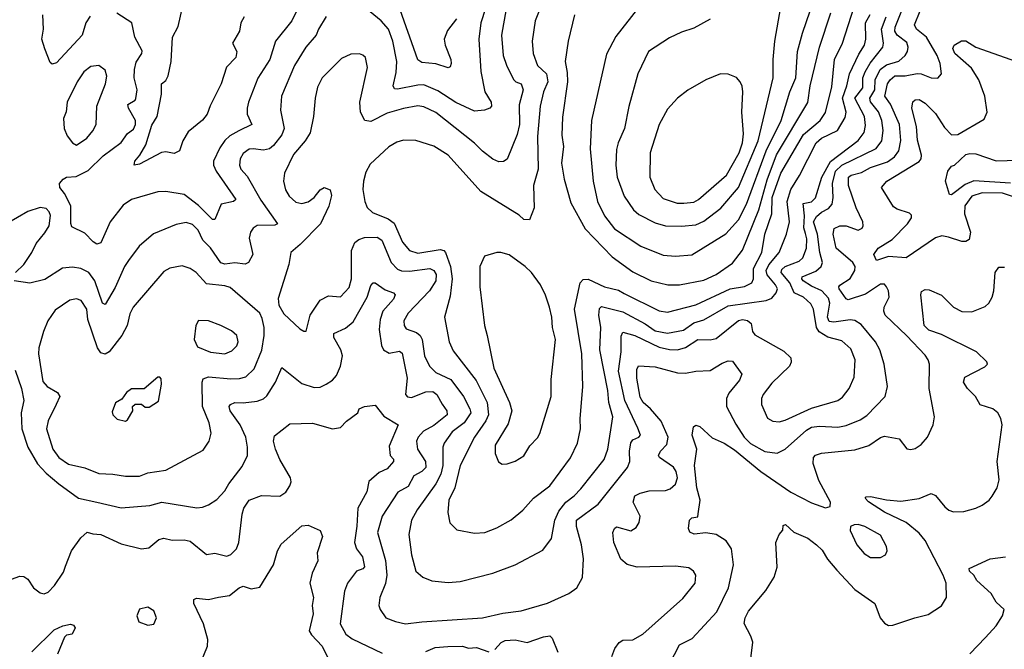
# Model space of a CAD drawing. Extents: x 1550320 to 1685906, y 509093 to 640511.
# Tile 301 of 532: x 1657505 to 1662355, y 543440 to 546541. Entities that reach past the tile are written whole.
import ezdxf

# ---------------------------------------------------------------- set-up
doc = ezdxf.new("R2010")
doc.units = 0

msp = doc.modelspace()

# ---------------------------------------------------------------- linework, layer by layer
at = {"layer": '0CON20XD'}
for points in [[(1658926.9, 546705), (1658844.8, 546535.2), (1658764.7, 546435.3), (1658736.9, 546345), (1658677.4, 546252.6), (1658632.1, 546135), (1658624.5, 546105), (1658625.5, 546075), (1658648.1, 546025), (1658583.4, 545993.4), (1658540.4, 545969.6), (1658514.3, 545945.7), (1658489.9, 545910.1), (1658459.6, 545845), (1658459.7, 545825), (1658471.6, 545795), (1658568.6, 545655), (1658557.5, 545645), (1658497.1, 545632.9), (1658465, 545556.2), (1658455, 545557.1), (1658385.9, 545625.9), (1658315, 545680.3), (1658225, 545695.4), (1658185, 545692.9), (1658055.3, 545654.7), (1658015, 545627.7), (1657949.7, 545545), (1657905, 545442), (1657885, 545436), (1657866.6, 545446.6), (1657825, 545489.5), (1657761.1, 545521.1), (1657756.4, 545536.4), (1657756.5, 545625), (1657725, 545685.5), (1657702.5, 545715), (1657700, 545735), (1657718.6, 545755), (1657735.3, 545764.7), (1657781.9, 545768.1), (1657841.6, 545798.4), (1657915, 545870.9), (1658005, 545935.6), (1658035, 545980.6), (1658065, 546001.2), (1658075.2, 546025), (1658074.8, 546045), (1658040.9, 546105), (1658036.5, 546123.5), (1658072.9, 546145), (1658076.7, 546153.3), (1658083.6, 546196.4), (1658068, 546255), (1658069.6, 546295), (1658078.3, 546331.7), (1658106, 546375), (1658107.7, 546387.7), (1658072.5, 546455), (1658056.1, 546526.1), (1657982.9, 546572.9)], [(1659822.3, 546667.7), (1659776.2, 546525), (1659766.7, 546445), (1659775.4, 546285.4), (1659795.6, 546185), (1659827.1, 546135), (1659829.2, 546115), (1659820, 546105), (1659793.9, 546096.1), (1659745, 546090.4), (1659653.4, 546133.4), (1659565, 546191.2), (1659495, 546220.3), (1659465, 546219.3), (1659365, 546198.2), (1659350.4, 546200.4), (1659344.6, 546215), (1659358.8, 546281.2), (1659362.4, 546335), (1659342.2, 546435), (1659321.2, 546495), (1659285, 546536.2), (1659176.9, 546625)], [(1658610.5, 546555), (1658594.4, 546525), (1658586.9, 546485), (1658552.5, 546425), (1658574.4, 546384.4), (1658568.5, 546355), (1658522.8, 546307.2), (1658496.5, 546225), (1658442.8, 546117.2), (1658428.1, 546075), (1658405, 546045.6), (1658335, 545988.8), (1658308.6, 545945), (1658292.5, 545895), (1658265, 545881.2), (1658225, 545890), (1658202.3, 545887.7), (1658095, 545829.1), (1658068.8, 545825), (1658071.2, 545845), (1658096.5, 545873.5), (1658125.4, 545925), (1658155, 546020.8), (1658181.3, 546065), (1658203.4, 546175), (1658202.5, 546225), (1658225, 546242.2), (1658235.9, 546264.1), (1658250, 546335), (1658257.5, 546455), (1658285, 546508.1), (1658311.9, 546625)], [(1660095.4, 546664.6), (1660044.3, 546535), (1660029.1, 546435), (1660034, 546374), (1660055.4, 546315), (1660099.2, 546275), (1660106.4, 546235), (1660084.2, 546185), (1660068.9, 546115), (1660054.7, 545965), (1660059.2, 545805), (1660035.6, 545725), (1660038.9, 545615), (1660015.5, 545554.5), (1659987.1, 545557.1), (1659965, 545578.8), (1659775.3, 545695.3), (1659615, 545874.4), (1659545, 545918.1), (1659456.2, 545946.2), (1659395, 545947.3), (1659361.9, 545938.1), (1659322.9, 545915), (1659231.2, 545828.8), (1659209.9, 545790.1), (1659198.7, 545745), (1659195.4, 545704.6), (1659204.6, 545645), (1659216.6, 545616.6), (1659242.1, 545592.1), (1659319.7, 545559.7), (1659348.4, 545538.4), (1659390.3, 545445), (1659425, 545404), (1659465, 545390.3), (1659575, 545409.8), (1659594.4, 545404.4), (1659602.6, 545395), (1659626.8, 545325), (1659635.6, 545265), (1659625, 545180), (1659597.9, 545075), (1659620, 544955), (1659640.5, 544910.5), (1659753.5, 544763.5), (1659807.5, 544655), (1659813.9, 544595), (1659800.5, 544565), (1659744.8, 544485.2), (1659675, 544344.4), (1659647.3, 544235), (1659618.4, 544175), (1659614, 544114), (1659623.3, 544063.3), (1659657.6, 544027.6), (1659745, 544011.2)], [(1659900.4, 546595), (1659877.3, 546465), (1659886.7, 546365), (1659902.6, 546317.4), (1659936.8, 546246.8), (1659948.6, 546235), (1659975, 546224.4), (1659984.1, 546195), (1659965, 546122.5), (1659967.2, 546025), (1659955.3, 545975), (1659905.9, 545854.1), (1659887.4, 545842.6), (1659865, 545840.5), (1659835, 545854.5), (1659783.6, 545893.6), (1659745, 545933.6), (1659555, 546083.6), (1659495, 546112.1), (1659465, 546116), (1659395, 546103.7), (1659315, 546080), (1659235, 546039.1), (1659204.8, 546044.8), (1659182.7, 546085), (1659179.6, 546135), (1659217.8, 546305), (1659207.5, 546355), (1659195, 546367.1), (1659177.7, 546372.3), (1659135, 546371.4), (1659089.3, 546350.7), (1658995, 546254), (1658971.9, 546208.1), (1658959.5, 546155), (1658951.8, 546065), (1658935.4, 545984.6), (1658911.1, 545945), (1658853.5, 545876.5), (1658808.8, 545785), (1658803.3, 545745), (1658813.6, 545703.6), (1658831.2, 545671.2), (1658865, 545641.8), (1658895, 545635.4), (1658926.3, 545643.7), (1658955.5, 545665), (1658985, 545702.9), (1659005, 545714.3), (1659033.6, 545703.6), (1659041.2, 545675), (1659027.5, 545622.5), (1658985.5, 545535), (1658886.6, 545433.4), (1658840, 545395), (1658830, 545335), (1658777.1, 545167.1), (1658780.8, 545135), (1658805, 545092), (1658885, 545017.5), (1658905, 545006.2), (1658915, 545007.5), (1658936.1, 545085), (1658985, 545158.9), (1659025, 545180.8), (1659085, 545175.7), (1659128, 545222), (1659138.8, 545265), (1659138.4, 545405), (1659155, 545443.8), (1659175, 545458.8), (1659202.3, 545467.7), (1659265, 545470.3), (1659287.6, 545455), (1659334.1, 545345), (1659365, 545312.5), (1659385, 545304.2), (1659425, 545301.6), (1659525, 545315.8), (1659544.6, 545305), (1659555.8, 545285.8), (1659555.2, 545255), (1659523.3, 545205), (1659417.5, 545095), (1659397, 545057), (1659397.8, 545035), (1659408.3, 545018.3), (1659459.7, 544999.7), (1659477.9, 544985), (1659487.6, 544965), (1659498.1, 544885), (1659522.9, 544835), (1659555, 544803.5), (1659628.9, 544768.9), (1659690.6, 544685), (1659722.2, 544625), (1659726.7, 544605), (1659694.2, 544555.8), (1659635, 544511.1), (1659596.2, 544455), (1659589.6, 544435), (1659589.6, 544345), (1659578.4, 544301.6), (1659555, 544255.4), (1659462.9, 544127.1), (1659434.6, 544075), (1659421.8, 544005), (1659434.6, 543904.6), (1659455.8, 543825), (1659490, 543795), (1659535, 543777.1), (1659615, 543768.1)], [(1659656.5, 546545), (1659612.7, 546487.3), (1659595.6, 546445), (1659599.6, 546415), (1659628.2, 546345), (1659630.6, 546325), (1659625, 546308.8), (1659615, 546303.3), (1659555, 546324.5), (1659485, 546330), (1659465, 546342.9), (1659368.3, 546618.3)], [(1659745, 544011.2), (1659795, 544014.5), (1659855, 544038.6), (1659925, 544076.9), (1659982.9, 544125), (1660036, 544184), (1660115.2, 544244.8), (1660217.7, 544382.3), (1660252.9, 544455), (1660267.3, 544525), (1660265.4, 544575.4), (1660278.5, 544735), (1660273.2, 544895), (1660238, 545115), (1660264.7, 545245.3), (1660279.4, 545260.6), (1660305, 545262.6), (1660385, 545226), (1660455, 545208.6), (1660481.7, 545191.7), (1660655, 545107.3), (1660695, 545099.6), (1660835, 545135.8), (1661005, 545214.8), (1661075, 545227.5), (1661110.9, 545245), (1661119.2, 545265), (1661118.8, 545315), (1661160.8, 545395), (1661174.8, 545485.2), (1661209.7, 545585), (1661211.5, 545665), (1661253.1, 545785), (1661364.9, 545975.1), (1661448.1, 546045), (1661474.5, 546084.5), (1661505, 546210), (1661518.4, 546345), (1661558.3, 546425), (1661615.2, 546604.8)], [(1660548.6, 546595), (1660441.1, 546458.9), (1660395, 546371.2), (1660321.8, 546045), (1660315.4, 545905), (1660329.3, 545745), (1660351.5, 545645), (1660385, 545575.5), (1660435, 545510.9), (1660565, 545425.4), (1660675, 545381.2), (1660735, 545375.5)], [(1660422.1, 543405), (1660436.9, 543443.1), (1660456.9, 543473.1), (1660475.5, 543484.5), (1660525, 543486.5), (1660574.2, 543515), (1660770.5, 543689.5), (1660831.9, 543765), (1660835.5, 543805.5), (1660824, 543825), (1660800.3, 543840.3), (1660735, 543849.4), (1660545.4, 543844.6), (1660497.3, 543857.3), (1660465, 543882.9), (1660431.5, 543965), (1660425.6, 544015), (1660434.2, 544035), (1660445, 544042.5), (1660515, 544023.1), (1660540.8, 544039.2), (1660555.5, 544065), (1660560.4, 544095), (1660526.2, 544165), (1660534.4, 544195), (1660561.5, 544208.5), (1660605, 544219.6), (1660685, 544221.5), (1660709.4, 544230.6), (1660735, 544252.9), (1660745.3, 544285), (1660738.1, 544315), (1660725, 544337.1), (1660656, 544385), (1660650.8, 544395), (1660660.9, 544415), (1660691.5, 544448.5), (1660698.4, 544485), (1660665, 544563.8), (1660611.8, 544625), (1660576.2, 544656.2), (1660561.2, 544681.2), (1660544.4, 544775.6), (1660545, 544817.5), (1660553.2, 544836.8), (1660635, 544830.8), (1660745, 544800.8), (1660785, 544800), (1660835, 544810.4), (1660905, 544813.2), (1660965, 544849.2), (1660995, 544860), (1661015, 544858.6), (1661061.4, 544795), (1661049.5, 544765), (1660998.1, 544701.9), (1660985.5, 544675), (1660986.7, 544635), (1661032.1, 544547.9), (1661072.8, 544485), (1661105, 544453.3), (1661175, 544414.7), (1661235, 544405.4), (1661275, 544425.4), (1661380.5, 544519.5), (1661405, 544533.3), (1661445, 544539.5), (1661535, 544533.3), (1661575, 544542), (1661645, 544569.6), (1661677.9, 544592.1), (1661768.6, 544685), (1661779.4, 544735), (1661763.3, 544845), (1661741.1, 544915), (1661720.8, 544955), (1661649, 545039), (1661618.9, 545058.9), (1661595, 545063.2), (1661515, 545051.6), (1661491.8, 545055), (1661483.8, 545075), (1661494.8, 545145), (1661489.1, 545169.1), (1661456.3, 545205), (1661405, 545229.2), (1661364.1, 545255), (1661356.8, 545265), (1661359.5, 545275), (1661427.1, 545302.9), (1661452, 545325), (1661459.7, 545345), (1661445.6, 545395), (1661435.1, 545485), (1661414.5, 545545.5), (1661429, 545571), (1661455, 545593.3), (1661489, 545611), (1661506.9, 545633.1), (1661512.2, 545665), (1661507.6, 545735), (1661523.3, 545795), (1661553.8, 545825), (1661723, 545907), (1661751.2, 545945), (1661758.3, 545995), (1661751, 546045), (1661735, 546087.7), (1661695.8, 546135.8), (1661691.8, 546155), (1661716.2, 546195), (1661718.5, 546245), (1661743, 546295), (1661775, 546319.5), (1661835, 546336.5), (1661865.6, 546364.4), (1661877.6, 546385), (1661881.2, 546405), (1661875, 546428.2), (1661826.7, 546465), (1661815.2, 546485), (1661816.5, 546505), (1661853.9, 546595)], [(1660705, 543366.7), (1660755, 543462), (1660817, 543493), (1660938.9, 543625), (1660996.8, 543743.2), (1661020.3, 543855), (1661011.4, 543935), (1660985, 543974.6), (1660935.7, 544005.7), (1660885, 544014.1), (1660826.9, 544006.9), (1660805.9, 544015.9), (1660799.6, 544035), (1660804.1, 544075.9), (1660815, 544087.3), (1660845, 544092.5), (1660847.1, 544107.1), (1660857.1, 544175), (1660840.3, 544235), (1660829.2, 544345), (1660840, 544425), (1660817.1, 544495), (1660824.2, 544535.8), (1660835, 544543.3), (1660855, 544537.5), (1660915, 544482.2), (1660975, 544454.6), (1661025, 544422.5), (1661155, 544315.8), (1661303.9, 544213.9), (1661405, 544161.4), (1661473.6, 544136.4), (1661496.4, 544143.6), (1661498.8, 544165), (1661440.5, 544270.5), (1661413.1, 544355), (1661415.5, 544384.5), (1661424.6, 544395.4), (1661454.1, 544405.9), (1661617.6, 544422.4), (1661686.8, 544443.2), (1661745, 544482.5), (1661765, 544488.8), (1661836.4, 544476.4), (1661875, 544426.7), (1661893.6, 544423.6), (1661915, 544429.2), (1661945, 544449.2), (1661975.7, 544485), (1662004.4, 544545), (1662011.1, 544585), (1661984.5, 544725), (1661985.5, 544844.5), (1661980, 544865), (1661965, 544889.4), (1661874.3, 544984.3), (1661768.4, 545085), (1661760.9, 545105), (1661763.1, 545125), (1661787.8, 545175), (1661784.4, 545205), (1661775, 545225.8), (1661765, 545238.1), (1661745, 545238.2), (1661671.7, 545188.3), (1661585, 545160.7), (1661575, 545166.5), (1661541.1, 545215), (1661539.1, 545225), (1661545, 545233.1), (1661595, 545266.2), (1661618.9, 545305), (1661619.5, 545325), (1661609.2, 545345), (1661525.8, 545415), (1661511.1, 545485), (1661517.3, 545512.7), (1661543.8, 545526.2), (1661575, 545525.3), (1661635, 545504.6), (1661654.4, 545515), (1661659.1, 545525), (1661658.5, 545545), (1661624.8, 545614.8), (1661587.1, 545725), (1661587.3, 545765), (1661600, 545775), (1661651.1, 545788.9), (1661695, 545813), (1661778.8, 545841.2), (1661814.5, 545865.5), (1661835.8, 545895), (1661844.4, 545945.6), (1661839, 546025), (1661794.9, 546124.9), (1661766.3, 546165), (1661779.6, 546225), (1661791.7, 546245), (1661815.5, 546264.5), (1661865.8, 546264.2), (1661925, 546275.8), (1661945, 546274.2), (1661995, 546255.5), (1662026.6, 546253.4), (1662045.6, 546275), (1662038.4, 546325), (1662023.6, 546365), (1661971.9, 546455), (1661921.5, 546495), (1661912.7, 546515), (1661940.8, 546585)], [(1660735, 545375.5), (1660815, 545382.7), (1660983.1, 545486.9), (1661045, 545554.5), (1661085, 545632.3), (1661182, 545895), (1661256, 546045), (1661298.8, 546185), (1661327.8, 546255), (1661336.5, 546385), (1661361.1, 546475), (1661398.8, 546585)], [(1660755, 545234.6), (1660875, 545257.9), (1660934.8, 545285.2), (1661015, 545341.2), (1661064.8, 545405.2), (1661145.9, 545605), (1661187, 545753), (1661231.8, 545875), (1661386.4, 546133.6), (1661398.9, 546215), (1661443.7, 546405), (1661500.5, 546575)], [(1660765, 545524.3), (1660835, 545531.2), (1660875, 545547.9), (1660957.9, 545612.1), (1661045.6, 545715), (1661142.6, 545945), (1661215.9, 546255), (1661215.9, 546345), (1661224.6, 546435), (1661254.3, 546605)], [(1659013.4, 546556.6), (1658976.2, 546495), (1658965.5, 546465), (1658914.6, 546405), (1658858.4, 546315), (1658794.6, 546165), (1658789.5, 546095), (1658807.5, 546005), (1658795, 545974.7), (1658755, 545920.9), (1658735.7, 545904.3), (1658705, 545897.7), (1658655, 545905.4), (1658635, 545902.7), (1658605, 545882.2), (1658590.8, 545855), (1658587.3, 545825), (1658593.3, 545805), (1658625, 545770.8), (1658692.1, 545652.1), (1658774, 545535), (1658761.1, 545528.9), (1658675, 545527.3), (1658655, 545514), (1658642.2, 545495), (1658634.6, 545465), (1658652.5, 545385), (1658631.1, 545345), (1658615, 545337.5), (1658565, 545343.1), (1658515, 545336.8), (1658495, 545343.8), (1658445, 545418), (1658405.9, 545455.9), (1658383.9, 545505), (1658355, 545531.8), (1658325, 545542.9), (1658275, 545532.2), (1658163.7, 545486.3), (1658093.8, 545426.2), (1658041.1, 545355), (1658020.8, 545325), (1657975, 545221.4), (1657925, 545138.9), (1657912.8, 545145), (1657875, 545255.4), (1657845.6, 545295.6), (1657805, 545316.2), (1657765, 545322.9), (1657715, 545317.9), (1657628, 545262), (1657555, 545243.3), (1657477.5, 545255)], [(1657851.9, 546558.1), (1657830, 546525), (1657812.9, 546465), (1657685, 546329.4), (1657665, 546322.5), (1657655, 546330), (1657627.6, 546397.6), (1657612.9, 546445), (1657622.1, 546495), (1657618.9, 546565)], [(1659405, 543565.9), (1659485, 543574.6), (1659785, 543595.4), (1659885, 543617.3), (1659975, 543628.5), (1660105, 543666.9), (1660210, 543715), (1660248.3, 543741.7), (1660276.8, 543793.2), (1660282.2, 543885), (1660272.2, 543955), (1660247.6, 544045), (1660247.7, 544075), (1660354, 544155), (1660498.5, 544335), (1660510, 544365), (1660508.6, 544415), (1660515, 544457.5), (1660525, 544471.1), (1660554, 544485), (1660561.9, 544495), (1660549.3, 544529.3), (1660486, 544665), (1660455, 544810), (1660468, 544905), (1660467.4, 544982.6), (1660475, 545001.5), (1660535, 544985.2), (1660655, 544928.5), (1660705, 544916.2), (1660745, 544915.2), (1660785, 544927.1), (1660845, 544965.8), (1660905, 544963.6), (1660935, 544970.4), (1661045, 545059.6), (1661065, 545064.7), (1661089.7, 545059.7), (1661107.9, 545045), (1661114, 545005), (1661125, 544988.8), (1661267.9, 544907.9), (1661302.7, 544875), (1661305.4, 544854.6), (1661296.7, 544835), (1661209.3, 544750.7), (1661167.5, 544695), (1661158.2, 544675), (1661158.2, 544645), (1661188.2, 544578.2), (1661213.8, 544563.8), (1661245, 544560.9), (1661275, 544568.5), (1661405, 544626.9), (1661535.2, 544664.8), (1661558, 544682), (1661590.4, 544725), (1661615, 544780), (1661620, 544865), (1661599, 544919), (1661555, 544958.4), (1661485, 544977.1), (1661442.9, 545002.9), (1661429.3, 545025), (1661414.8, 545114.8), (1661401.3, 545141.3), (1661365.4, 545175), (1661320, 545195), (1661298.8, 545245), (1661255.6, 545295), (1661259.5, 545310.5), (1661274.9, 545325.1), (1661345, 545352.2), (1661362.4, 545367.6), (1661380, 545415), (1661382.1, 545462.1), (1661375, 545488.5), (1661366.4, 545516.4), (1661369.7, 545575), (1661363.6, 545635), (1661405, 545644.6), (1661425, 545664.4), (1661455.1, 545765), (1661498.2, 545841.8), (1661635, 545946.7), (1661664.2, 545985), (1661670.8, 546019.2), (1661666, 546065), (1661619.2, 546155), (1661657.2, 546205), (1661658.1, 546255), (1661669.8, 546285), (1661693.4, 546326.6), (1661756.5, 546405), (1661758.9, 546425), (1661749.2, 546495), (1661772.4, 546555)], [(1659615, 543768.1), (1659675, 543773.1), (1659835.3, 543814.7), (1659945, 543855.5), (1660081.5, 543928.5), (1660124, 543986), (1660140, 544075), (1660159.5, 544119.5), (1660195, 544164.6), (1660235.4, 544195), (1660269.1, 544230.9), (1660384.1, 544375), (1660402.5, 544425), (1660426.7, 544585), (1660406, 544655), (1660401.1, 544715), (1660362.5, 544915), (1660367, 545025), (1660357.4, 545085), (1660361.3, 545118.7), (1660371.2, 545128.8), (1660475, 545101.6), (1660585, 545043.5), (1660635, 545008.7), (1660695, 544996.9), (1660775, 545012.3), (1660825, 545047.1), (1660875, 545061.9), (1660995, 545132.2), (1661181.6, 545158.4), (1661210.2, 545169.8), (1661231.2, 545195), (1661236.7, 545215), (1661228.4, 545235), (1661185.8, 545285), (1661182.1, 545305), (1661195, 545332.9), (1661246.3, 545393.7), (1661282.2, 545485), (1661295.8, 545545), (1661284.8, 545644.8), (1661303.3, 545705), (1661346.2, 545773.8), (1661428.7, 545935), (1661455, 545957.6), (1661532.5, 545995), (1661570.4, 546059.6), (1661575.3, 546085), (1661557, 546155), (1661579.6, 546215), (1661592.9, 546275), (1661638.5, 546371.5), (1661665.8, 546415), (1661672, 546445), (1661671.7, 546525), (1661693.8, 546566.2)], [(1660237.5, 546565), (1660206.5, 546435), (1660190.9, 546335), (1660201.7, 546281.7), (1660202.7, 546235), (1660178.8, 546061.2), (1660175, 545972.5), (1660183.1, 545916.9), (1660173.7, 545835), (1660185.9, 545755), (1660219.3, 545639.3), (1660290.2, 545510.2), (1660423.1, 545373.1), (1660525, 545299.6), (1660614.8, 545254.8), (1660697.5, 545235), (1660755, 545234.6)], [(1660905.7, 546544.3), (1660825, 546499.2), (1660765, 546480), (1660705, 546451.1), (1660602.5, 546385), (1660549.1, 546275), (1660505, 546113.3), (1660484.1, 546005), (1660453.1, 545935), (1660445, 545902.5), (1660440.4, 545825), (1660448.2, 545765), (1660482.4, 545672.4), (1660528.2, 545605), (1660555, 545581.1), (1660635, 545540.7), (1660685.8, 545525.8), (1660765, 545524.3)], [(1662399.2, 545669.2), (1662345, 545687.3), (1662245, 545688.4), (1662195, 545672.3), (1662159.5, 545625), (1662158.1, 545585), (1662188.2, 545495), (1662181.2, 545458.8), (1662165, 545449.1), (1662145, 545448.2), (1662079.4, 545469.4), (1662046.6, 545476.6), (1662015, 545466.3), (1661871.5, 545368.5), (1661785, 545374.3), (1661725, 545354.6), (1661711.5, 545385), (1661733.5, 545415), (1661801.9, 545458.1), (1661877.5, 545535), (1661896.9, 545565), (1661898.1, 545578.1), (1661888.5, 545588.5), (1661827.1, 545607.1), (1661809.3, 545619.3), (1661750.5, 545715), (1661775.5, 545745), (1661935, 545842.9), (1661945.5, 545855), (1661946.2, 545873.8), (1661927.6, 545947.6), (1661922.5, 546015), (1661899.1, 546105), (1661903.8, 546136.2), (1661915, 546147.1), (1661935, 546148.5), (1661965, 546130), (1662015, 546078.5), (1662060.1, 546010.1), (1662095, 545974.5), (1662125, 545975.5), (1662255, 546051.4), (1662270.9, 546085), (1662258.4, 546165), (1662229.3, 546245), (1662192.4, 546302.4), (1662110.9, 546375), (1662100.8, 546399.2), (1662108.1, 546415), (1662143.1, 546436.9), (1662165, 546437.4), (1662215, 546405.8), (1662415, 546334.4)], [(1657785, 545922.5), (1657835, 545956.9), (1657865, 545993.5), (1657880.7, 546025), (1657883.8, 546115), (1657926.9, 546225), (1657933.6, 546263.6), (1657925, 546292.5), (1657895, 546315.6), (1657855, 546310.8), (1657819.7, 546285), (1657786.9, 546235), (1657738.9, 546135), (1657732.8, 546087.2), (1657720.8, 546055), (1657724, 546005), (1657739.1, 545969.1), (1657764, 545935), (1657785, 545922.5)], [(1660743.4, 545636.6), (1660776.7, 545636.7), (1660825, 545642.5), (1660848.5, 545655), (1660986.1, 545775), (1661048.5, 545885), (1661065.2, 545935), (1661069.2, 545979.2), (1661061.1, 546085), (1661067.5, 546185), (1661063.2, 546213.2), (1661054, 546235), (1661035, 546256), (1660995, 546273.3), (1660956.1, 546273.9), (1660884.4, 546245.6), (1660795.5, 546194.5), (1660745, 546154.2), (1660695, 546100.8), (1660654.4, 546025), (1660610.8, 545885), (1660607.9, 545765), (1660633.3, 545705), (1660675, 545660), (1660743.4, 545636.6)], [(1662385, 545735.9), (1662205, 545747.2), (1662161.2, 545728.8), (1662095, 545678), (1662085, 545680), (1662064.5, 545745), (1662076, 545795), (1662095, 545819.4), (1662108.8, 545825), (1662165, 545876.3), (1662185, 545882.5), (1662215, 545880), (1662315, 545846), (1662475, 545850.7)], [(1657483.8, 545295), (1657524.5, 545335.5), (1657565, 545394.3), (1657585, 545438.6), (1657629.1, 545490.9), (1657649.5, 545525), (1657656.8, 545576.8), (1657650, 545595), (1657635, 545611.1), (1657604.6, 545615.4), (1657545, 545596.1), (1657443, 545537)], [(1659881.7, 544351.7), (1659905, 544354), (1659945, 544367.1), (1659987.1, 544392.9), (1660017.4, 544442.6), (1660055, 544481.2), (1660067.3, 544502.7), (1660122.3, 544685), (1660122, 544768), (1660143.9, 544965), (1660128.8, 545025), (1660126.4, 545075), (1660114.6, 545125), (1660094.7, 545184.7), (1660069.2, 545235), (1660025.8, 545295.8), (1659994.7, 545324.7), (1659915, 545382.2), (1659875, 545394.2), (1659855, 545394), (1659793.9, 545376.1), (1659771.2, 545325), (1659771.1, 545225), (1659794.5, 545035), (1659807.3, 544985), (1659840.5, 544825), (1659917.5, 544655), (1659928.5, 544615), (1659910.2, 544549.8), (1659846.7, 544445), (1659846.2, 544405), (1659862.7, 544362.7), (1659881.7, 544351.7)], [(1658025, 544292.3), (1658095, 544293.3), (1658135, 544308.6), (1658225, 544321.5), (1658408.9, 544421.1), (1658437.1, 544465), (1658448.1, 544505), (1658437.1, 544555), (1658405.2, 544635.2), (1658403.3, 544755), (1658408.5, 544771.5), (1658435, 544782.5), (1658545, 544771.2), (1658586.8, 544773.2), (1658617.7, 544782.3), (1658659.2, 544820.8), (1658697.2, 544912.8), (1658708.9, 544985), (1658708, 545025), (1658699.5, 545069.5), (1658686.9, 545095), (1658541.5, 545221.5), (1658515, 545230.3), (1658425, 545240.4), (1658373.1, 545295), (1658345, 545315.6), (1658305, 545329.4), (1658243.4, 545316.6), (1658215, 545300.5), (1658063.6, 545125), (1658047.7, 545092.3), (1658033.8, 545035), (1658008.2, 544985), (1657945.4, 544905), (1657925, 544893.3), (1657905, 544900.4), (1657888.2, 544925), (1657840, 545065), (1657835.4, 545115), (1657807.7, 545157.7), (1657785, 545165.5), (1657750.9, 545159.1), (1657679.9, 545110.1), (1657642.7, 545057.3), (1657622.2, 545005), (1657598.5, 544925), (1657597.3, 544895), (1657619, 544759), (1657640, 544735), (1657690.5, 544705), (1657702.5, 544685), (1657684.7, 544645), (1657644.4, 544565), (1657636.7, 544525), (1657668.5, 544425), (1657697.8, 544385), (1657745, 544351.5), (1657825, 544332.9), (1657894.4, 544305.6), (1657963.1, 544303.1), (1658025, 544292.3)], [(1661105.8, 543395), (1661115.9, 543474.1), (1661106.9, 543505), (1661072.7, 543567.3), (1661078.5, 543595), (1661095, 543627.1), (1661180.3, 543729.7), (1661221.2, 543795), (1661236, 543845), (1661229.2, 543965), (1661246.2, 544005), (1661263.3, 544026.7), (1661265, 544050), (1661276.7, 544055), (1661317.4, 544017.4), (1661386.6, 543986.6), (1661429.2, 543955), (1661457.9, 543927.9), (1661484.3, 543884.3), (1661529.1, 543829.1), (1661618.5, 543735), (1661717.5, 543665), (1661742.9, 543595), (1661765, 543569.2), (1661785, 543557.1), (1661805, 543558.1), (1661914.6, 543595.4), (1661979.3, 543610.7), (1662045, 543654), (1662070.6, 543695), (1662067.9, 543765), (1662054, 543805), (1661965.2, 543975.2), (1661935, 544012.3), (1661870.8, 544065), (1661765, 544115.8), (1661685, 544165.7), (1661670, 544185), (1661675, 544191.2), (1661695, 544191.9), (1661775, 544175.3), (1661845, 544170), (1661935, 544182.5), (1661995, 544207.1), (1662015, 544196.9), (1662061.5, 544141.5), (1662081.2, 544125), (1662105, 544117.1), (1662155, 544118.1), (1662215, 544134.3), (1662245, 544149.2), (1662280, 544175), (1662295, 544193.8), (1662319.2, 544235), (1662330, 544275), (1662319.4, 544365), (1662344.4, 544545), (1662337.4, 544577.4), (1662322.5, 544605), (1662298.8, 544625), (1662235, 544644.4), (1662212.7, 544685), (1662173.3, 544725), (1662154.5, 544755), (1662159.8, 544780.2), (1662258.7, 544831.3), (1662271.2, 544845), (1662268, 544855), (1662218.5, 544905), (1662045, 544989.8), (1661982.2, 545012.2), (1661960, 545035), (1661943.6, 545185), (1661947.1, 545202.9), (1661965, 545211.9), (1661985, 545210), (1662045, 545184.5), (1662105, 545125.6), (1662145, 545104.5), (1662195, 545101.9), (1662260.9, 545129.1), (1662279.2, 545145), (1662295.4, 545174.6), (1662303.3, 545205), (1662309.4, 545295), (1662327.3, 545322.7), (1662355, 545322.9)], [(1657481.8, 544815), (1657513.8, 544725), (1657524.6, 544665), (1657511.6, 544605), (1657515.8, 544525), (1657544, 544435), (1657592.9, 544352.9), (1657635, 544307), (1657696.5, 544255), (1657795, 544183.8), (1657883.8, 544163.8), (1658005, 544136), (1658145, 544147.9), (1658205, 544164.2), (1658376.8, 544136.8), (1658405, 544139.4), (1658435, 544151.4), (1658475, 544176.9), (1658515, 544220), (1658535, 544255.6), (1658600.5, 544339.5), (1658626.7, 544395), (1658627.5, 544435), (1658618.5, 544485), (1658590, 544545), (1658540.8, 544615), (1658536.4, 544635), (1658542.5, 544645), (1658565, 544655.3), (1658605, 544653.4), (1658675, 544661.6), (1658705, 544673.9), (1658721.3, 544688.7), (1658764.7, 544755.3), (1658795, 544827.5), (1658895, 544748.5), (1658955, 544729.5), (1658985, 544731.5), (1659014.7, 544745.3), (1659045, 544765.5), (1659065, 544788.1), (1659085.6, 544834.4), (1659095.3, 544885), (1659086.9, 544915), (1659052.7, 544975), (1659052.2, 544995), (1659109.1, 545020.9), (1659146.8, 545053.2), (1659216.9, 545175), (1659235, 545232), (1659245, 545244.3), (1659255, 545245.6), (1659305, 545211.1), (1659346, 545196), (1659354.3, 545185), (1659345.5, 545165), (1659293.3, 545105), (1659280, 545065), (1659275.8, 545015), (1659286.2, 544936.2), (1659296.5, 544915), (1659325, 544898.2), (1659375, 544908.5), (1659388.7, 544898.7), (1659412.5, 544775), (1659404.7, 544694.7), (1659415, 544683.3), (1659435, 544680), (1659505, 544707.4), (1659539, 544709), (1659560, 544695), (1659585, 544646.7), (1659608.9, 544615), (1659610, 544595), (1659545, 544541.6), (1659494.1, 544515), (1659466.9, 544485), (1659459.2, 544465), (1659464.2, 544425), (1659504.3, 544365), (1659504.7, 544335), (1659485.4, 544315), (1659446.4, 544295), (1659418.3, 544241.7), (1659366.7, 544213.3), (1659290.7, 544095), (1659266.5, 544015), (1659307.2, 543877.2), (1659313.3, 543805), (1659306.8, 543763.2), (1659277.9, 543695), (1659273.5, 543655), (1659280, 543635), (1659308.8, 543595), (1659355, 543576.2), (1659405, 543565.9)], [(1658515, 544894.6), (1658550.1, 544909.9), (1658573.8, 544935), (1658581.5, 544955), (1658574.4, 544985), (1658548.6, 545008.6), (1658495, 545034.5), (1658435, 545057.1), (1658385, 545058.8), (1658372, 545035), (1658364.2, 544965), (1658379.7, 544929.7), (1658445, 544903.6), (1658515, 544894.6)], [(1658025, 544563.3), (1658035, 544570), (1658062.5, 544615), (1658060, 544635), (1658073, 544647), (1658105, 544647.5), (1658123, 544633), (1658143, 544633), (1658188.3, 544661.7), (1658203.3, 544745), (1658201.7, 544771.7), (1658195, 544780), (1658185, 544780), (1658117, 544723), (1658055, 544723.3), (1658030, 544705), (1658008, 544672), (1657977, 544653), (1657960.7, 544609.3), (1657963.3, 544595), (1657985, 544573.8), (1658025, 544563.3)], [(1657464.6, 543785.4), (1657505, 543800), (1657525, 543799.1), (1657544.1, 543785), (1657571.8, 543741.8), (1657605, 543718.1), (1657625, 543712.2), (1657645, 543720.4), (1657676.2, 543753.8), (1657720.1, 543819.9), (1657730.5, 543849.5), (1657759.6, 543925), (1657805, 543989.5), (1657837.5, 544017.5), (1657865, 544007.9), (1657905, 544005.3), (1658005, 543960), (1658104.6, 543934.6), (1658140.3, 543939.7), (1658189.1, 543980.9), (1658215, 543987.1), (1658255, 543978), (1658315, 543978.9), (1658345, 543972.9), (1658425, 543906), (1658465, 543913.3), (1658525, 543898.9), (1658545, 543906.5), (1658572.2, 543935), (1658583.6, 543965), (1658599.7, 544105), (1658609.2, 544135), (1658635, 544174.4), (1658695, 544197.5), (1658785.4, 544194.6), (1658815, 544214.5), (1658835.9, 544245), (1658841.9, 544265), (1658838.2, 544285), (1658785.4, 544375), (1658764.8, 544424.8), (1658754.6, 544465), (1658758.9, 544491.1), (1658835, 544550.6), (1658946.6, 544553.4), (1659045, 544526.4), (1659085, 544531.5), (1659115, 544563.1), (1659170, 544605), (1659176.7, 544625), (1659203.6, 544636.4), (1659255, 544642.2), (1659298.3, 544588.3), (1659368.8, 544545), (1659325, 544440), (1659329.2, 544395), (1659345.5, 544375.5), (1659345.6, 544365), (1659315, 544329.2), (1659275, 544311.2), (1659225, 544266.9), (1659213.9, 544215), (1659170, 544135), (1659165.9, 544045.9), (1659153.6, 543965), (1659163.8, 543935), (1659193.3, 543895), (1659203.4, 543846.6), (1659195, 543835.8), (1659164.3, 543825), (1659119.4, 543765), (1659104.6, 543725.4), (1659083.3, 543565), (1659110.8, 543515), (1659141.9, 543491.9), (1659290.6, 543420.6)], [(1658396.4, 543375), (1658429.2, 543455), (1658431.7, 543488.3), (1658409.4, 543565), (1658362.7, 543665), (1658362, 543685), (1658375, 543690.8), (1658435, 543685.8), (1658484.3, 543695.7), (1658537.5, 543705), (1658585, 543742), (1658605, 543750), (1658645, 543738), (1658687.5, 543745), (1658754.3, 543855.7), (1658774.5, 543925.5), (1658793, 543957), (1658895, 544048.6), (1658925, 544050.6), (1658985, 544024.4), (1658996.6, 543995), (1658970, 543915), (1658973.1, 543875), (1658945.4, 543815), (1658933.9, 543765), (1658951.2, 543695), (1658944.5, 543655), (1658950, 543615), (1658931.2, 543531.2), (1658941.5, 543511.5), (1658994, 543455), (1659020.9, 543400.9)], [(1661695, 543891.4), (1661745, 543891.9), (1661768.8, 543905), (1661777.5, 543925), (1661775, 543946.7), (1661745, 544002.5), (1661667.5, 544045), (1661635, 544053.8), (1661615, 544053.3), (1661597.5, 544045), (1661596.2, 544025), (1661628.6, 543955), (1661665, 543912), (1661695, 543891.4)], [(1662185, 543417.8), (1662261.7, 543498.3), (1662315, 543556), (1662345.8, 543605), (1662353.3, 543635), (1662315, 543671.2), (1662289.4, 543715), (1662218.7, 543778.7), (1662204.4, 543804.4), (1662183.8, 543825), (1662181.7, 543838.3), (1662285, 543885.8), (1662360, 543895)], [(1658135, 543557.8), (1658165, 543564.2), (1658178.1, 543595), (1658165, 543630), (1658135, 543647.1), (1658095, 543638), (1658081.1, 543605), (1658091.4, 543575), (1658135, 543557.8)], [(1657565, 543426.5), (1657675, 543535.6), (1657717.5, 543555), (1657755, 543563.3), (1657768.8, 543558.8), (1657777.5, 543545), (1657762.5, 543515), (1657735, 543508.8), (1657725, 543500), (1657690, 543415)], [(1659845, 543438.6), (1659876.8, 543473.2), (1659896.3, 543483.7), (1659945.9, 543485.9), (1660005, 543473.2), (1660085, 543501.6), (1660115.3, 543505.3), (1660127.5, 543495), (1660155.6, 543425)], [(1659505, 543428.2), (1659551.3, 543448.7), (1659613.8, 543453.8), (1659685, 543455.3), (1659715, 543446), (1659755, 543447.9), (1659815, 543427.8)]]:
    msp.add_lwpolyline(points, dxfattribs=at)

doc.saveas('drawing.dxf')
